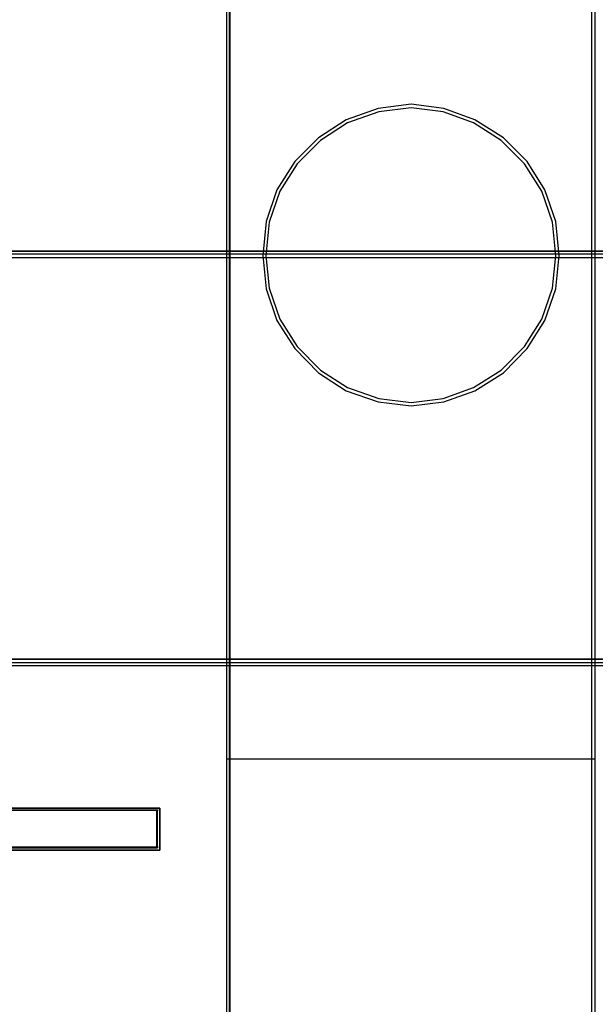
# Model space of a CAD drawing. Header units: millimetres. Extents: x -1290 to 1795, y -4192 to -1311.
# Tile 311 of 656: x 1471.76 to 1473.32, y -3719.23 to -3716.56. Entities that reach past the tile are written whole.
import ezdxf

# ---------------------------------------------------------------- set-up
doc = ezdxf.new("R2010")
doc.units = ezdxf.units.MM
doc.layers.add('30', color=7, linetype='Continuous')
doc.layers.add('45', color=7, linetype='Continuous')
doc.layers.add('Aparatura', color=7, linetype='Continuous', lineweight=13)

# ---------------------------------------------------------------- blocks, each defined once
blk = doc.blocks.new('*U234')
at = {"layer": '45', "color": 7}
for points in [[(549.433006, -383.516436), (567.434375, -383.516436), (567.434375, -383.516436), (567.434375, -466.476382), (567.434375, -466.476382), (549.433006, -466.476382), (549.433006, -466.476382), (549.433006, -383.516436), (549.433006, -383.516436)], [(549.438378, -383.520027), (567.429003, -383.520027), (567.429003, -466.470996), (549.438378, -466.470996), (549.438378, -383.520027)], [(562.343567, -443.969763), (566.490704, -443.969763), (566.490704, -444.535301), (562.343567, -444.535301), (562.343567, -443.969763)]]:
    blk.add_lwpolyline(points, close=True, dxfattribs=at)
at = {"layer": '45', "color": 1}
for points in [[(566.490704, -443.969763), (562.343567, -443.969763), (562.343567, -444.535301), (566.490704, -444.535301), (566.490704, -443.969763)], [(562.366845, -443.993102), (566.467426, -443.993102), (562.366845, -443.993102)], [(566.460263, -444.000284), (562.374008, -444.000284), (562.374008, -444.50478), (566.460263, -444.50478), (566.460263, -444.000284)], [(566.45131, -444.511961), (566.45131, -443.993102), (566.45131, -444.511961)], [(562.366845, -444.495803), (566.467426, -444.495803), (562.366845, -444.495803)]]:
    blk.add_lwpolyline(points, close=True, dxfattribs=at)
blk = doc.blocks.new('*U241')
at = {"layer": '30', "color": 7}
for points in [[(764.797637, -562.409592), (117.203183, -562.409592), (117.203183, -563.929167), (117.203183, -584.997873), (117.203183, -586.476379), (764.797637, -586.476379), (764.797637, -584.997873), (764.797637, -563.929167), (764.797637, -562.409592)], [(117.203183, -586.390201), (764.797637, -586.390201), (117.203183, -586.390201)], [(764.797637, -586.390201), (117.203183, -586.390201), (117.203183, -587.886334), (117.203183, -589.465585), (117.203183, -592.000698), (764.797637, -592.000698), (764.797637, -589.465585), (764.797637, -587.886334), (764.797637, -586.390201)], [(764.754661, -586.431495), (117.246158, -586.431495), (117.246158, -587.905125), (117.246158, -589.460624), (117.246158, -591.957609), (764.754661, -591.957609), (764.754661, -589.460624), (764.754661, -587.905125), (764.754661, -586.431495)], [(117.203183, -591.914521), (764.797637, -591.914521), (117.203183, -591.914521)]]:
    blk.add_lwpolyline(points, close=True, dxfattribs=at)
blk = doc.blocks.new('*U251')
at = {"layer": '45', "color": 7}
for points in [[(435.005325, -698.804806), (435.005325, -750.882783)], [(435.005325, -743.613374), (439.999438, -743.613374)]]:
    blk.add_lwpolyline(points, dxfattribs=at)
for points in [[(435.005325, -750.882783), (439.999438, -750.882783), (439.999438, -750.882783), (439.999438, -698.804806), (439.999438, -698.804806), (435.005325, -698.804806), (435.005325, -750.882783)], [(435.050091, -750.837899), (439.954672, -750.837899), (439.954672, -698.84969), (435.050091, -698.84969), (435.050091, -750.837899)], [(439.512382, -736.798571), (439.466385, -736.33549), (439.318536, -735.905724), (439.078692, -735.525931), (438.756709, -735.202774), (438.369016, -734.959573), (437.948467, -734.806323), (437.50492, -734.749687), (437.058087, -734.806323), (436.624396, -734.959573), (436.249845, -735.202774), (435.927863, -735.525931), (435.688018, -735.905724), (435.540169, -736.33549), (435.494172, -736.798571), (435.540169, -737.248326), (435.688018, -737.678092), (435.927863, -738.057885), (436.249845, -738.384374), (436.624396, -738.627575), (437.058087, -738.777493), (437.50492, -738.834129), (437.948467, -738.777493), (438.369016, -738.627575), (438.756709, -738.384374), (439.078692, -738.057885), (439.318536, -737.678092), (439.466385, -737.248326), (439.512382, -736.798571)], [(439.465826, -736.798419), (439.420874, -736.345923), (439.276385, -735.92598), (439.041991, -735.554868), (438.727327, -735.239097), (438.348445, -735.001455), (437.937454, -734.851708), (437.503987, -734.796367), (437.06731, -734.851708), (436.643475, -735.001455), (436.277437, -735.239097), (435.962772, -735.554868), (435.728379, -735.92598), (435.58389, -736.345923), (435.538938, -736.798419), (435.58389, -737.237894), (435.728379, -737.657836), (435.962772, -738.028949), (436.277437, -738.347975), (436.643475, -738.585617), (437.06731, -738.732108), (437.503987, -738.78745), (437.937454, -738.732108), (438.348445, -738.585617), (438.727327, -738.347975), (439.041991, -738.028949), (439.276385, -737.657836), (439.420874, -737.237894), (439.465826, -736.798419)]]:
    blk.add_lwpolyline(points, close=True, dxfattribs=at)

msp = doc.modelspace()

# ---------------------------------------------------------------- block references
at = {"layer": 'Aparatura', "color": 7, "lineweight": 13, "xscale": 0.2, "yscale": 0.2, "zscale": 0.2}
for name, p in [('*U234', (1358.844, -3629.9031)), ('*U251', (1385.322, -3569.8405)), ('*U241', (1388.9844, -3599.9102))]:
    msp.add_blockref(name, p, dxfattribs=at)

doc.saveas('drawing.dxf')
